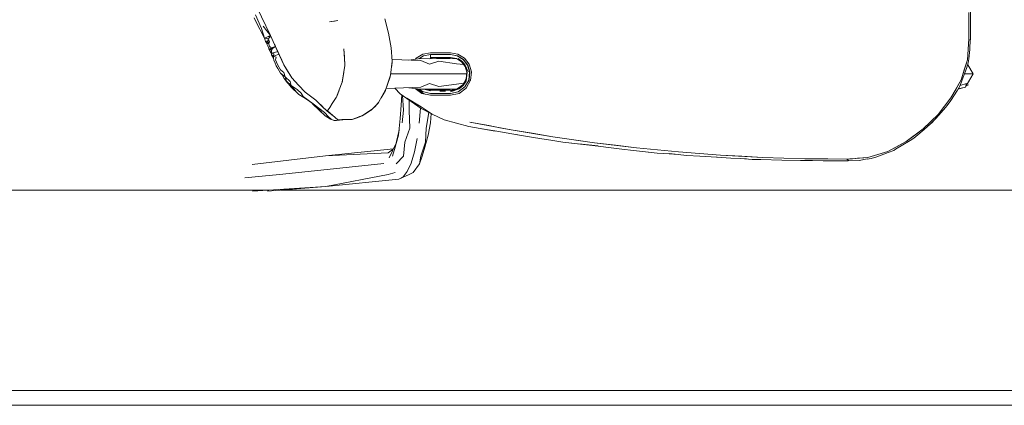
# Model space of a CAD drawing. Header units: millimetres. Extents: x -261 to 187, y -214 to 106.
# Tile 968 of 1056: x -207.391 to -206.727, y 17.782 to 18.042. Entities that reach past the tile are written whole.
import ezdxf

# ---------------------------------------------------------------- set-up
doc = ezdxf.new("R2010")
doc.units = ezdxf.units.MM
doc.header["$LTSCALE"] = 0.005
doc.header["$MEASUREMENT"] = 0
for name, color, linetype, lineweight in [('IFC-Elemento de mobília-Contorno', 9, 'Continuous', 5), ('IFC-Parede padrão-Contorno', 9, 'Continuous', 5), ('IFC-Parede-Contorno', 9, 'Continuous', 5), ('IFC-Viga-Contorno', 9, 'Continuous', 5)]:
    doc.layers.add(name, color=color, linetype=linetype, lineweight=lineweight)

msp = doc.modelspace()

# ---------------------------------------------------------------- linework, layer by layer
at = {"layer": 'IFC-Elemento de mobília-Contorno', "lineweight": 5}
for p, q in [((-207.23773, 18.06461), (-207.22171, 18.03139)), ((-207.23183, 18.04524), (-207.22779, 18.0361)), ((-206.75097, 18.02898), (-206.75092, 18.04685)), ((-206.74994, 18.03899), (-206.74994, 18.04901)), ((-206.74994, 18.02898), (-206.74994, 18.04757)), ((-207.23279, 18.04325), (-207.23178, 18.04118)), ((-207.23178, 18.04118), (-207.2258, 18.02946)), ((-207.18194, 18.04044), (-207.17639, 18.0414)), ((-207.18194, 18.04044), (-207.17855, 18.04103)), ((-207.17855, 18.04103), (-207.17639, 18.0414)), ((-207.14455, 18.04252), (-207.14214, 18.03287)), ((-206.75097, 18.02898), (-206.75094, 18.03906)), ((-206.74994, 18.02889), (-206.74994, 18.03899)), ((-207.22779, 18.0361), (-207.2258, 18.02946)), ((-207.22663, 18.03755), (-207.22171, 18.03139)), ((-207.22376, 18.03042), (-207.22171, 18.03139)), ((-207.22332, 18.03063), (-207.22171, 18.03139)), ((-207.22171, 18.03139), (-207.21895, 18.02533)), ((-207.22171, 18.03139), (-207.22135, 18.0306)), ((-207.14214, 18.03287), (-207.14028, 18.02309)), ((-207.2258, 18.02946), (-207.22376, 18.03042)), ((-207.2258, 18.02946), (-207.22456, 18.03005)), ((-207.2258, 18.02946), (-207.22352, 18.02914)), ((-207.2258, 18.02946), (-207.22521, 18.02809)), ((-207.22521, 18.02809), (-207.22498, 18.02723)), ((-207.22498, 18.02723), (-207.22285, 18.02827)), ((-207.22498, 18.02723), (-207.22406, 18.02686)), ((-207.22498, 18.02723), (-207.22416, 18.02624)), ((-207.22456, 18.03005), (-207.22332, 18.03063)), ((-207.22421, 18.02589), (-207.2223, 18.02706)), ((-207.22421, 18.02589), (-207.22406, 18.02686)), ((-207.22421, 18.02589), (-207.22288, 18.02587)), ((-207.22421, 18.02589), (-207.22394, 18.02503)), ((-207.22406, 18.02686), (-207.22285, 18.02827)), ((-207.22394, 18.02503), (-207.22358, 18.02415)), ((-207.22376, 18.03042), (-207.22135, 18.0306)), ((-207.22352, 18.02914), (-207.22135, 18.0306)), ((-207.22352, 18.02914), (-207.22285, 18.02827)), ((-207.22288, 18.02587), (-207.2223, 18.02706)), ((-207.22288, 18.02587), (-207.22259, 18.02443)), ((-207.22285, 18.02827), (-207.2223, 18.02706)), ((-207.2214, 18.03072), (-207.22094, 18.0297)), ((-207.22094, 18.0297), (-207.22055, 18.02886)), ((-207.22055, 18.02886), (-207.22017, 18.02802)), ((-207.22017, 18.02802), (-207.21979, 18.02717)), ((-207.21979, 18.02717), (-207.2194, 18.02633)), ((-207.2194, 18.02633), (-207.21895, 18.02533)), ((-207.21895, 18.02533), (-207.21555, 18.01788)), ((-207.21895, 18.02533), (-207.21863, 18.02464)), ((-207.21863, 18.02464), (-207.21825, 18.02379)), ((-206.752, 18.01493), (-206.75097, 18.02898)), ((-206.75024, 18.02197), (-206.75001, 18.02891)), ((-206.75005, 18.02776), (-206.74994, 18.02898)), ((-206.75005, 18.02763), (-206.74994, 18.02889)), ((-207.22358, 18.02415), (-207.22309, 18.0232)), ((-207.22309, 18.0232), (-207.22277, 18.02239)), ((-207.22277, 18.02239), (-207.22207, 18.02184)), ((-207.22277, 18.02239), (-207.22203, 18.02127)), ((-207.22259, 18.02443), (-207.222, 18.02373)), ((-207.22212, 18.02181), (-207.22034, 18.02266)), ((-207.22207, 18.02184), (-207.22188, 18.02283)), ((-207.22207, 18.02184), (-207.22104, 18.02135)), ((-207.22207, 18.02184), (-207.22198, 18.02063)), ((-207.222, 18.02373), (-207.22188, 18.02283)), ((-207.22198, 18.02063), (-207.22092, 18.02039)), ((-207.22198, 18.02063), (-207.2208, 18.01872)), ((-207.22188, 18.02283), (-207.21825, 18.02379)), ((-207.22188, 18.02283), (-207.22034, 18.02266)), ((-207.22104, 18.02135), (-207.22034, 18.02266)), ((-207.22104, 18.02135), (-207.22092, 18.02039)), ((-207.22092, 18.02039), (-207.22054, 18.0195)), ((-207.2209, 18.01838), (-207.22054, 18.0195)), ((-207.2209, 18.01838), (-207.21973, 18.01745)), ((-207.2209, 18.01838), (-207.2197, 18.01611)), ((-207.22054, 18.0195), (-207.21671, 18.02042)), ((-207.22054, 18.0195), (-207.21935, 18.01887)), ((-207.22034, 18.02266), (-207.21825, 18.02379)), ((-207.21973, 18.01745), (-207.21935, 18.01887)), ((-207.21973, 18.01745), (-207.21594, 18.01873)), ((-207.21825, 18.02379), (-207.21786, 18.02295)), ((-207.21786, 18.02295), (-207.21748, 18.02211)), ((-207.21748, 18.02211), (-207.21709, 18.02126)), ((-207.21709, 18.02126), (-207.21671, 18.02042)), ((-207.21671, 18.02042), (-207.21632, 18.01957)), ((-207.21633, 18.01958), (-207.21594, 18.01873)), ((-207.21594, 18.01873), (-207.21555, 18.01788)), ((-207.21555, 18.01788), (-207.2126, 18.01149)), ((-207.21555, 18.01788), (-207.21481, 18.01628)), ((-207.17221, 18.02244), (-207.1719, 18.01676)), ((-207.17221, 18.02244), (-207.17156, 18.01194)), ((-207.14028, 18.02309), (-207.13966, 18.01408)), ((-207.12342, 18.01603), (-207.119, 18.01874)), ((-207.119, 18.01874), (-207.11384, 18.01971)), ((-207.1185, 18.01761), (-207.11385, 18.01846)), ((-207.11392, 18.01969), (-207.11054, 18.0197)), ((-207.11392, 18.01845), (-207.11054, 18.01845)), ((-207.11392, 18.01845), (-207.11392, 18.01768)), ((-207.11385, 18.01845), (-207.11385, 18.01846)), ((-207.11385, 18.01846), (-207.11046, 18.01846)), ((-207.11289, 18.01845), (-207.11289, 18.01846)), ((-207.11054, 18.0197), (-207.10716, 18.0197)), ((-207.11054, 18.01845), (-207.10716, 18.01845)), ((-207.11046, 18.01846), (-207.10708, 18.01846)), ((-207.10716, 18.0197), (-207.10378, 18.0197)), ((-207.10716, 18.01845), (-207.10378, 18.01845)), ((-207.10708, 18.01846), (-207.10369, 18.01846)), ((-207.10378, 18.0197), (-207.10041, 18.0197)), ((-207.10378, 18.01845), (-207.10041, 18.01845)), ((-207.10369, 18.01846), (-207.10031, 18.01846)), ((-207.10041, 18.0197), (-207.09533, 18.01874)), ((-207.10041, 18.01845), (-207.09576, 18.01758)), ((-207.10031, 18.01846), (-207.09565, 18.0176)), ((-207.09533, 18.01874), (-207.09091, 18.01604)), ((-206.752, 18.01493), (-206.75149, 18.02195)), ((-206.75099, 18.01562), (-206.75024, 18.02197)), ((-207.21973, 18.01745), (-207.21793, 18.01677)), ((-207.21973, 18.01745), (-207.2197, 18.01601)), ((-207.2197, 18.01601), (-207.21944, 18.01459)), ((-207.21944, 18.01459), (-207.21857, 18.01276)), ((-207.21857, 18.01276), (-207.21776, 18.01097)), ((-207.21832, 18.0149), (-207.21793, 18.01677)), ((-207.21832, 18.0149), (-207.21768, 18.01335)), ((-207.21768, 18.01335), (-207.21689, 18.01174)), ((-207.21689, 18.01174), (-207.21501, 18.00823)), ((-207.21481, 18.01628), (-207.21408, 18.01469)), ((-207.21408, 18.01469), (-207.21334, 18.01309)), ((-207.21334, 18.01309), (-207.2126, 18.01149)), ((-207.2126, 18.01149), (-207.20722, 18.00275)), ((-207.2126, 18.01149), (-207.21126, 18.0093)), ((-207.1719, 18.01676), (-207.17159, 18.01107)), ((-207.17161, 18.01151), (-207.17156, 18.01194)), ((-207.14078, 18.00458), (-207.13966, 18.01408)), ((-207.14021, 18.00947), (-207.13968, 18.01329)), ((-207.13973, 18.01514), (-207.12039, 18.01441)), ((-207.13971, 18.01368), (-207.13968, 18.01329)), ((-207.12836, 18.0147), (-207.12047, 18.0158)), ((-207.12397, 18.01531), (-207.12342, 18.01603)), ((-207.12175, 18.01562), (-207.1185, 18.01761)), ((-207.12047, 18.0158), (-207.11447, 18.01565)), ((-207.12039, 18.01441), (-207.11447, 18.01199)), ((-207.12031, 18.01579), (-207.12031, 18.01651)), ((-207.11447, 18.01565), (-207.1098, 18.0158)), ((-207.11447, 18.01199), (-207.10813, 18.01391)), ((-207.11392, 18.01768), (-207.11391, 18.01703)), ((-207.11391, 18.01703), (-207.1139, 18.0166)), ((-207.1139, 18.0166), (-207.11388, 18.01645)), ((-207.11388, 18.01645), (-207.1105, 18.01645)), ((-207.11386, 18.01567), (-207.11386, 18.01645)), ((-207.11289, 18.0157), (-207.11289, 18.01645)), ((-207.1105, 18.01645), (-207.10712, 18.01645)), ((-207.1098, 18.0158), (-207.10065, 18.0158)), ((-207.10813, 18.01391), (-207.09625, 18.01233)), ((-207.10712, 18.01645), (-207.10374, 18.01645)), ((-207.10374, 18.01645), (-207.10036, 18.01645)), ((-207.10065, 18.0158), (-207.09604, 18.01548)), ((-207.10036, 18.01645), (-207.09642, 18.01572)), ((-207.09642, 18.01572), (-207.09301, 18.01364)), ((-207.09625, 18.01233), (-207.09148, 18.01167)), ((-207.09585, 18.01764), (-207.09173, 18.01513)), ((-207.09565, 18.0176), (-207.09161, 18.01514)), ((-207.09513, 18.01578), (-207.09263, 18.0141)), ((-207.09379, 18.01449), (-207.09161, 18.01233)), ((-207.09301, 18.01364), (-207.09056, 18.01047)), ((-207.09263, 18.0141), (-207.09068, 18.01181)), ((-207.09185, 18.0152), (-207.0917, 18.01519)), ((-207.09178, 18.0152), (-207.08884, 18.0114)), ((-207.09161, 18.01514), (-207.09016, 18.01326)), ((-207.09161, 18.01233), (-207.09, 18.00972)), ((-207.09091, 18.01604), (-207.08774, 18.01194)), ((-207.09068, 18.01181), (-207.08844, 18.00681)), ((-207.09016, 18.01326), (-207.08872, 18.01138)), ((-207.08884, 18.0114), (-207.08747, 18.00693)), ((-207.08881, 18.0113), (-207.08869, 18.01128)), ((-207.08876, 18.01152), (-207.08803, 18.00909)), ((-207.08774, 18.01194), (-207.08621, 18.00693)), ((-206.75615, 18.0015), (-206.752, 18.01493)), ((-206.75408, 18.00822), (-206.752, 18.01493)), ((-206.75246, 18.009), (-206.75138, 18.01292)), ((-206.75173, 18.01163), (-206.74815, 18.00543)), ((-206.7514, 18.01285), (-206.75138, 18.01292)), ((-206.7514, 18.01285), (-206.75139, 18.01285)), ((-206.75139, 18.01285), (-206.75099, 18.01562)), ((-206.75139, 18.01285), (-206.75138, 18.01292)), ((-206.75138, 18.01292), (-206.75137, 18.01299)), ((-207.21776, 18.01097), (-207.21671, 18.00904)), ((-207.21671, 18.00904), (-207.21484, 18.00602)), ((-207.21501, 18.00823), (-207.21277, 18.0063)), ((-207.21484, 18.00602), (-207.2119, 18.00346)), ((-207.21484, 18.00602), (-207.21393, 18.00486)), ((-207.21393, 18.00486), (-207.21258, 18.00237)), ((-207.21393, 18.00486), (-207.21258, 18.00237)), ((-207.21277, 18.0063), (-207.2119, 18.00346)), ((-207.21126, 18.0093), (-207.20991, 18.00712)), ((-207.20991, 18.00712), (-207.20857, 18.00494)), ((-207.20857, 18.00494), (-207.20722, 18.00275)), ((-207.17333, 17.99989), (-207.17246, 18.00548)), ((-207.17308, 18.00088), (-207.17233, 18.00635)), ((-207.17246, 18.00548), (-207.17159, 18.01107)), ((-207.17242, 18.00576), (-207.17241, 18.00575)), ((-207.14068, 18.00543), (-207.13214, 18.00543)), ((-207.13214, 18.00543), (-207.11532, 18.00543)), ((-207.11532, 18.00543), (-207.10997, 18.00543)), ((-207.10997, 18.00543), (-207.10037, 18.00543)), ((-207.10037, 18.00543), (-207.08952, 18.00543)), ((-207.09056, 18.01047), (-207.0894, 18.00664)), ((-207.08986, 18.00207), (-207.0894, 18.00664)), ((-207.08984, 18.00056), (-207.08914, 18.00671)), ((-207.08803, 18.00909), (-207.08735, 18.0068)), ((-207.08801, 18.00146), (-207.08747, 18.00693)), ((-207.08789, 18.00145), (-207.08735, 18.0068)), ((-207.08762, 18.00543), (-207.08749, 18.00543)), ((-207.08684, 18.00101), (-207.08621, 18.00693)), ((-206.75615, 18.0015), (-206.75408, 18.00822)), ((-206.75538, 18.00144), (-206.75246, 18.009)), ((-206.75384, 18.00543), (-206.75316, 18.00543)), ((-206.75316, 18.00543), (-206.74942, 18.00543)), ((-206.75274, 17.99747), (-206.74815, 18.00543)), ((-206.74942, 18.00543), (-206.74815, 18.00543)), ((-207.21258, 18.00237), (-207.21018, 17.99941)), ((-207.21258, 18.00237), (-207.20778, 17.99645)), ((-207.2119, 18.00346), (-207.21084, 18.0005)), ((-207.2119, 18.00346), (-207.20847, 18.00042)), ((-207.21084, 18.0005), (-207.20768, 17.99756)), ((-207.20847, 18.00042), (-207.20768, 17.99756)), ((-207.20722, 18.00275), (-207.20276, 17.99791)), ((-207.20722, 18.00275), (-207.20499, 18.00033)), ((-207.20661, 18.00208), (-207.2066, 18.00207)), ((-207.20499, 18.00033), (-207.20276, 17.99791)), ((-207.17534, 17.99468), (-207.17333, 17.99989)), ((-207.17325, 18.00041), (-207.17308, 18.00088)), ((-207.14385, 17.9951), (-207.14078, 18.00458)), ((-207.14301, 17.99765), (-207.14101, 18.00356)), ((-207.14259, 17.999), (-207.14101, 18.00356)), ((-207.14101, 18.00356), (-207.14094, 18.00409)), ((-207.12039, 17.99645), (-207.11447, 17.99886)), ((-207.11447, 17.99886), (-207.10813, 17.99694)), ((-207.10813, 17.99694), (-207.09625, 17.99853)), ((-207.09625, 17.99853), (-207.09151, 17.99919)), ((-207.09586, 17.99537), (-207.09215, 17.99808)), ((-207.09372, 17.99647), (-207.09121, 17.99898)), ((-207.09215, 17.99808), (-207.08986, 18.00207)), ((-207.09173, 17.99764), (-207.08984, 18.00056)), ((-207.09071, 17.9967), (-207.08801, 18.00146)), ((-207.0906, 17.99678), (-207.08789, 18.00145)), ((-207.08984, 18.00056), (-207.08975, 18.00188)), ((-207.08979, 17.99585), (-207.08678, 18.00112)), ((-207.08911, 17.99951), (-207.089, 17.99953)), ((-206.76302, 17.98921), (-206.75615, 18.0015)), ((-206.75959, 17.99535), (-206.75615, 18.0015)), ((-206.75692, 17.99765), (-206.75253, 17.99887)), ((-206.75691, 17.99767), (-206.75538, 18.00144)), ((-206.75333, 17.99645), (-206.75253, 17.99887)), ((-206.75274, 17.99747), (-206.75114, 17.99814)), ((-207.20778, 17.99645), (-207.20252, 17.99163)), ((-207.20778, 17.99645), (-207.20515, 17.99404)), ((-207.20768, 17.99756), (-207.2038, 17.99499)), ((-207.20768, 17.99756), (-207.20409, 17.99315)), ((-207.2038, 17.99499), (-207.20107, 17.99255)), ((-207.20276, 17.99791), (-207.19829, 17.99307)), ((-207.20276, 17.99791), (-207.20052, 17.99549)), ((-207.20252, 17.99163), (-207.19801, 17.98883)), ((-207.20107, 17.99255), (-207.19958, 17.9903)), ((-207.19829, 17.99307), (-207.19555, 17.99102)), ((-207.17737, 17.9894), (-207.17534, 17.99468)), ((-207.17702, 17.99011), (-207.17545, 17.99441)), ((-207.1766, 17.9914), (-207.17655, 17.9914)), ((-207.14886, 17.98624), (-207.14385, 17.9951)), ((-207.14644, 17.99047), (-207.14422, 17.99428)), ((-207.14422, 17.99428), (-207.14405, 17.99474)), ((-207.14422, 17.99428), (-207.14407, 17.99471)), ((-207.1437, 17.99557), (-207.12031, 17.99645)), ((-207.14315, 17.99726), (-207.14301, 17.99765)), ((-207.13789, 17.99579), (-207.13426, 17.9921)), ((-207.13426, 17.9921), (-207.1202, 17.98206)), ((-207.1336, 17.9843), (-207.13318, 17.99133)), ((-207.12836, 17.99615), (-207.12047, 17.99506)), ((-207.12413, 17.99556), (-207.11973, 17.99233)), ((-207.12307, 17.99542), (-207.12136, 17.99411)), ((-207.12307, 17.99542), (-207.12264, 17.99508)), ((-207.12264, 17.99508), (-207.12136, 17.99411)), ((-207.12156, 17.99521), (-207.11922, 17.99348)), ((-207.12136, 17.99411), (-207.12003, 17.99322)), ((-207.12136, 17.99411), (-207.11818, 17.992)), ((-207.12047, 17.99506), (-207.11447, 17.9952)), ((-207.12039, 17.99645), (-207.12031, 17.99645)), ((-207.12003, 17.99322), (-207.11869, 17.99233)), ((-207.11973, 17.99233), (-207.11392, 17.99108)), ((-207.11922, 17.99348), (-207.11391, 17.99233)), ((-207.11869, 17.99233), (-207.11819, 17.992)), ((-207.1183, 17.99511), (-207.1139, 17.99412)), ((-207.11829, 17.99511), (-207.1182, 17.99509)), ((-207.11824, 17.99511), (-207.1182, 17.99509)), ((-207.1173, 17.99514), (-207.11388, 17.99441)), ((-207.11447, 17.9952), (-207.1098, 17.99506)), ((-207.11401, 17.99444), (-207.11398, 17.99506)), ((-207.11398, 17.99506), (-207.11398, 17.99519)), ((-207.11391, 17.99233), (-207.11054, 17.99233)), ((-207.11388, 17.99441), (-207.1105, 17.99441)), ((-207.11289, 17.99506), (-207.11289, 17.99516)), ((-207.11289, 17.99506), (-207.11289, 17.99441)), ((-207.11054, 17.99233), (-207.10716, 17.99233)), ((-207.1105, 17.99441), (-207.10712, 17.99441)), ((-207.1098, 17.99506), (-207.10065, 17.99506)), ((-207.10753, 17.99379), (-207.10365, 17.99376)), ((-207.10716, 17.99233), (-207.10378, 17.99232)), ((-207.10712, 17.99441), (-207.10374, 17.99441)), ((-207.10378, 17.99232), (-207.1004, 17.99232)), ((-207.10374, 17.99441), (-207.10036, 17.99441)), ((-207.10065, 17.99506), (-207.09584, 17.99539)), ((-207.1004, 17.99336), (-207.09441, 17.99544)), ((-207.1004, 17.99336), (-207.09682, 17.99478)), ((-207.1004, 17.99232), (-207.09509, 17.99346)), ((-207.1004, 17.99107), (-207.09458, 17.99232)), ((-207.10038, 17.99412), (-207.09682, 17.99478)), ((-207.10036, 17.99441), (-207.09586, 17.99537)), ((-207.09682, 17.99478), (-207.09372, 17.99647)), ((-207.09509, 17.99346), (-207.09059, 17.99678)), ((-207.09458, 17.99232), (-207.08979, 17.99585)), ((-207.09441, 17.99544), (-207.09173, 17.99764)), ((-207.0906, 17.99678), (-207.0906, 17.99678)), ((-206.76318, 17.98746), (-206.75863, 17.99459)), ((-206.76302, 17.98921), (-206.75952, 17.99547)), ((-206.75863, 17.99459), (-206.75691, 17.99767)), ((-206.75834, 17.99511), (-206.75333, 17.99645)), ((-206.7582, 17.99537), (-206.75333, 17.99645)), ((-206.75693, 17.99765), (-206.75691, 17.99767)), ((-206.75692, 17.99765), (-206.7569, 17.99768)), ((-206.75692, 17.99765), (-206.75691, 17.99767)), ((-206.7569, 17.99768), (-206.75689, 17.99771)), ((-207.19958, 17.9903), (-207.19294, 17.98516)), ((-207.19801, 17.98883), (-207.19294, 17.98516)), ((-207.19555, 17.99102), (-207.19111, 17.9877)), ((-207.1935, 17.98556), (-207.18862, 17.98069)), ((-207.19294, 17.98516), (-207.18713, 17.97951)), ((-207.19294, 17.98516), (-207.18519, 17.97937)), ((-207.19111, 17.9877), (-207.18924, 17.9859)), ((-207.19111, 17.9877), (-207.18703, 17.98377)), ((-207.18924, 17.9859), (-207.18737, 17.98409)), ((-207.18173, 17.98288), (-207.18002, 17.98545)), ((-207.18002, 17.98545), (-207.17735, 17.98946)), ((-207.17721, 17.98983), (-207.17702, 17.99011)), ((-207.15093, 17.98383), (-207.14886, 17.98624)), ((-207.15018, 17.98465), (-207.14917, 17.9858)), ((-207.14917, 17.9858), (-207.14904, 17.98604)), ((-207.14917, 17.9858), (-207.14907, 17.986)), ((-207.14917, 17.9858), (-207.14907, 17.986)), ((-207.14715, 17.98926), (-207.14644, 17.99047)), ((-207.1327, 17.99099), (-207.13205, 17.98101)), ((-207.12978, 17.98901), (-207.12023, 17.98329)), ((-207.12815, 17.98773), (-207.12813, 17.98088)), ((-207.11392, 17.99108), (-207.11054, 17.99108)), ((-207.11054, 17.99108), (-207.10716, 17.99108)), ((-207.10716, 17.99108), (-207.10378, 17.99108)), ((-207.10378, 17.99108), (-207.1004, 17.99107)), ((-206.77176, 17.97816), (-206.76302, 17.98921)), ((-206.76739, 17.98368), (-206.76302, 17.98921)), ((-206.7655, 17.98422), (-206.76318, 17.98746)), ((-207.18862, 17.98069), (-207.18486, 17.97721)), ((-207.18737, 17.98409), (-207.1854, 17.98221)), ((-207.18703, 17.98377), (-207.18344, 17.98032)), ((-207.1854, 17.98221), (-207.18442, 17.98126)), ((-207.18519, 17.97937), (-207.18261, 17.97641)), ((-207.18442, 17.98126), (-207.18344, 17.98032)), ((-207.18344, 17.98032), (-207.18173, 17.98289)), ((-207.18344, 17.98032), (-207.18148, 17.97877)), ((-207.18328, 17.98056), (-207.1763, 17.97453)), ((-207.18326, 17.98054), (-207.18173, 17.98288)), ((-207.18314, 17.98076), (-207.18312, 17.98075)), ((-207.18227, 17.98208), (-207.18226, 17.98207)), ((-207.1819, 17.9791), (-207.1815, 17.97902)), ((-207.1819, 17.9791), (-207.1815, 17.97902)), ((-207.18148, 17.97877), (-207.17953, 17.97722)), ((-207.1598, 17.97728), (-207.15693, 17.97908)), ((-207.15976, 17.97734), (-207.15375, 17.98117)), ((-207.15693, 17.97908), (-207.15406, 17.98089)), ((-207.15406, 17.98089), (-207.15262, 17.9822)), ((-207.15388, 17.98109), (-207.15093, 17.98383)), ((-207.15262, 17.9822), (-207.15119, 17.9835)), ((-207.15119, 17.9835), (-207.15018, 17.98465)), ((-207.13438, 17.97538), (-207.1336, 17.9843)), ((-207.13293, 17.97253), (-207.13205, 17.98101)), ((-207.12813, 17.98088), (-207.1278, 17.9688)), ((-207.12143, 17.97229), (-207.12067, 17.98239)), ((-207.12023, 17.98329), (-207.11273, 17.97836)), ((-207.1202, 17.98206), (-207.1192, 17.98158)), ((-207.1202, 17.98206), (-207.11273, 17.97836)), ((-207.1202, 17.98206), (-207.1192, 17.98158)), ((-207.1168, 17.9688), (-207.11496, 17.97947)), ((-207.11384, 17.97253), (-207.11334, 17.97866)), ((-207.11273, 17.97836), (-207.10464, 17.97459)), ((-206.78186, 17.96833), (-206.77176, 17.97816)), ((-206.77681, 17.97324), (-206.77176, 17.97816)), ((-206.77331, 17.97548), (-206.76965, 17.97943)), ((-206.77176, 17.97816), (-206.76739, 17.98368)), ((-206.76965, 17.97943), (-206.76666, 17.98286)), ((-206.76666, 17.98286), (-206.7655, 17.98422)), ((-207.18486, 17.97721), (-207.18306, 17.97597)), ((-207.18306, 17.97597), (-207.18119, 17.97503)), ((-207.18261, 17.97641), (-207.18075, 17.97496)), ((-207.18119, 17.97503), (-207.17882, 17.97412)), ((-207.18075, 17.97496), (-207.17882, 17.97412)), ((-207.17953, 17.97722), (-207.17824, 17.9762)), ((-207.17882, 17.97412), (-207.17714, 17.97395)), ((-207.17714, 17.97395), (-207.17297, 17.97439)), ((-207.1763, 17.97453), (-207.16605, 17.97487)), ((-207.17613, 17.97453), (-207.17362, 17.97461)), ((-207.17362, 17.97461), (-207.1711, 17.9747)), ((-207.17297, 17.97439), (-207.16666, 17.97466)), ((-207.17174, 17.97468), (-207.17172, 17.97468)), ((-207.1711, 17.9747), (-207.16859, 17.97478)), ((-207.16859, 17.97478), (-207.16607, 17.97486)), ((-207.16666, 17.97466), (-207.16607, 17.97486)), ((-207.16615, 17.97487), (-207.15976, 17.97734)), ((-207.16612, 17.97486), (-207.16293, 17.97607)), ((-207.16607, 17.97486), (-207.16293, 17.97607)), ((-207.16607, 17.97486), (-207.16335, 17.97581)), ((-207.16335, 17.97581), (-207.1598, 17.97728)), ((-207.16293, 17.97607), (-207.1598, 17.97728)), ((-207.16218, 17.97636), (-207.16153, 17.97666)), ((-207.13537, 17.96423), (-207.13438, 17.97538)), ((-207.11536, 17.96423), (-207.11384, 17.97253)), ((-207.10465, 17.9746), (-207.08801, 17.9699)), ((-207.10464, 17.97459), (-207.08801, 17.9699)), ((-207.08736, 17.97301), (-207.07461, 17.97062)), ((-207.08736, 17.97301), (-207.0594, 17.96776)), ((-206.78186, 17.96833), (-206.77681, 17.97324)), ((-206.78104, 17.96805), (-206.77675, 17.97184)), ((-206.77816, 17.9706), (-206.77602, 17.97241)), ((-206.77811, 17.97064), (-206.77602, 17.97241)), ((-206.77675, 17.97184), (-206.77331, 17.97548)), ((-206.77602, 17.97241), (-206.77258, 17.97626)), ((-206.77602, 17.97241), (-206.77263, 17.97622)), ((-207.13765, 17.95617), (-207.13507, 17.96754)), ((-207.13119, 17.95949), (-207.1278, 17.9688)), ((-207.11715, 17.95949), (-207.1168, 17.9688)), ((-207.08801, 17.9699), (-207.07519, 17.96777)), ((-207.08801, 17.9699), (-207.07026, 17.96696)), ((-207.07919, 17.9685), (-207.07046, 17.96699)), ((-207.07519, 17.96777), (-207.07029, 17.96696)), ((-207.07461, 17.97062), (-207.06701, 17.96919)), ((-207.07046, 17.96699), (-207.06279, 17.96563)), ((-207.06701, 17.96919), (-207.0594, 17.96776)), ((-207.06279, 17.96563), (-207.05527, 17.96449)), ((-207.0594, 17.96776), (-207.04537, 17.96544)), ((-207.0594, 17.96776), (-207.03134, 17.96311)), ((-207.04537, 17.96544), (-207.03134, 17.96311)), ((-206.79314, 17.95989), (-206.78186, 17.96833)), ((-206.7875, 17.96411), (-206.78186, 17.96833)), ((-206.78543, 17.9643), (-206.78104, 17.96805)), ((-207.14172, 17.94894), (-207.13716, 17.9583)), ((-207.13765, 17.95617), (-207.13537, 17.96423)), ((-207.13199, 17.95011), (-207.13119, 17.95949)), ((-207.12464, 17.95286), (-207.1228, 17.96196)), ((-207.12026, 17.95011), (-207.11715, 17.95949)), ((-207.11758, 17.95617), (-207.11536, 17.96423)), ((-207.05621, 17.96463), (-207.05384, 17.96424)), ((-207.0561, 17.96461), (-207.05395, 17.96426)), ((-207.05527, 17.96449), (-207.04449, 17.96261)), ((-207.04449, 17.96261), (-207.03582, 17.96122)), ((-207.03582, 17.96122), (-207.03263, 17.96073)), ((-207.03263, 17.96073), (-207.02472, 17.95942)), ((-207.03134, 17.96311), (-207.01726, 17.96109)), ((-207.03134, 17.96311), (-207.00319, 17.95907)), ((-207.02472, 17.95942), (-207.01675, 17.9585)), ((-207.02472, 17.95942), (-207.00879, 17.95758)), ((-207.01726, 17.96109), (-207.00319, 17.95907)), ((-207.01385, 17.95824), (-207.00075, 17.95687)), ((-207.00319, 17.95907), (-206.98907, 17.95736)), ((-207.00319, 17.95907), (-206.97495, 17.95565)), ((-206.80555, 17.95324), (-206.79314, 17.95989)), ((-206.79935, 17.95657), (-206.79314, 17.95989)), ((-206.79541, 17.95755), (-206.79057, 17.96052)), ((-206.79314, 17.95989), (-206.7875, 17.96411)), ((-206.79057, 17.96052), (-206.78809, 17.96218)), ((-206.78809, 17.96218), (-206.78543, 17.9643)), ((-207.18463, 17.95028), (-207.13878, 17.95499)), ((-207.18463, 17.95028), (-207.14241, 17.95231)), ((-207.14241, 17.95231), (-207.13891, 17.95472)), ((-207.13938, 17.95005), (-207.13765, 17.95617)), ((-207.1269, 17.94533), (-207.12464, 17.95286)), ((-207.11944, 17.95005), (-207.11758, 17.95617)), ((-207.00879, 17.95758), (-207.00081, 17.95666)), ((-207.00879, 17.95758), (-207.00082, 17.95666)), ((-207.00082, 17.95666), (-206.99199, 17.95553)), ((-206.99199, 17.95553), (-206.98488, 17.95482)), ((-206.98907, 17.95736), (-206.97495, 17.95565)), ((-206.98488, 17.95482), (-206.97691, 17.9539)), ((-206.98488, 17.95482), (-206.97691, 17.9539)), ((-206.97691, 17.9539), (-206.96894, 17.95299)), ((-206.97691, 17.9539), (-206.96097, 17.95207)), ((-206.97495, 17.95565), (-206.96079, 17.95426)), ((-206.97495, 17.95565), (-206.94663, 17.95286)), ((-206.96894, 17.95299), (-206.96097, 17.95207)), ((-206.96097, 17.95207), (-206.95297, 17.95154)), ((-206.95297, 17.95154), (-206.94696, 17.95115)), ((-206.95294, 17.95173), (-206.94097, 17.95055)), ((-206.94663, 17.95286), (-206.93245, 17.95178)), ((-206.94663, 17.95286), (-206.91827, 17.9507)), ((-206.93245, 17.95178), (-206.91827, 17.9507)), ((-206.81899, 17.94908), (-206.80555, 17.95324)), ((-206.81296, 17.94951), (-206.80544, 17.95241)), ((-206.81227, 17.95116), (-206.80555, 17.95324)), ((-206.80555, 17.95324), (-206.79935, 17.95657)), ((-206.80544, 17.95241), (-206.80166, 17.95388)), ((-206.80166, 17.95388), (-206.80041, 17.95462)), ((-206.80041, 17.95462), (-206.79541, 17.95755)), ((-207.23396, 17.94433), (-207.18463, 17.95028)), ((-207.1687, 17.94257), (-207.1453, 17.94498)), ((-207.13691, 17.94485), (-207.13199, 17.95011)), ((-207.12947, 17.93966), (-207.1269, 17.94533)), ((-207.12116, 17.94485), (-207.12026, 17.95011)), ((-207.12116, 17.94485), (-207.11944, 17.95005)), ((-206.94097, 17.95055), (-206.93223, 17.94994)), ((-206.93223, 17.94994), (-206.92095, 17.94944)), ((-206.92107, 17.94944), (-206.92052, 17.94941)), ((-206.92095, 17.94944), (-206.91131, 17.94875)), ((-206.91827, 17.9507), (-206.88986, 17.94917)), ((-206.91827, 17.9507), (-206.90406, 17.94993)), ((-206.91131, 17.94875), (-206.90095, 17.94816)), ((-206.90472, 17.94837), (-206.89694, 17.94786)), ((-206.90472, 17.94837), (-206.89694, 17.94786)), ((-206.90406, 17.94993), (-206.88986, 17.94917)), ((-206.89694, 17.94786), (-206.89113, 17.94776)), ((-206.89113, 17.94776), (-206.87693, 17.94735)), ((-206.88986, 17.94917), (-206.86143, 17.94828)), ((-206.87693, 17.94735), (-206.86452, 17.94705)), ((-206.87564, 17.94872), (-206.86143, 17.94828)), ((-206.86452, 17.94705), (-206.85645, 17.947)), ((-206.86143, 17.94828), (-206.83301, 17.94803)), ((-206.86143, 17.94828), (-206.85369, 17.94821)), ((-206.85645, 17.947), (-206.84915, 17.94686)), ((-206.85369, 17.94821), (-206.84595, 17.94815)), ((-206.84915, 17.94686), (-206.84131, 17.94687)), ((-206.84595, 17.94815), (-206.83301, 17.94803)), ((-206.84131, 17.94687), (-206.83284, 17.94682)), ((-206.83316, 17.94782), (-206.83301, 17.94803)), ((-206.83316, 17.94782), (-206.83273, 17.9478)), ((-206.83301, 17.94803), (-206.81899, 17.94908)), ((-206.83301, 17.94803), (-206.83126, 17.94817)), ((-206.83301, 17.94803), (-206.83285, 17.94797)), ((-206.83285, 17.94797), (-206.83246, 17.94741)), ((-206.83284, 17.94682), (-206.83225, 17.94687)), ((-206.83273, 17.9478), (-206.83261, 17.94762)), ((-206.83268, 17.94686), (-206.82489, 17.94717)), ((-206.83261, 17.94762), (-206.83217, 17.94699)), ((-206.83251, 17.94748), (-206.83217, 17.94699)), ((-206.83126, 17.94817), (-206.82951, 17.9483)), ((-206.82951, 17.9483), (-206.82594, 17.94856)), ((-206.826, 17.94856), (-206.81899, 17.94908)), ((-206.82489, 17.94717), (-206.81957, 17.9481)), ((-206.81959, 17.94809), (-206.81682, 17.94836)), ((-206.81899, 17.94908), (-206.81227, 17.95116)), ((-206.81682, 17.94836), (-206.81296, 17.94951)), ((-207.21551, 17.93776), (-207.19211, 17.94016)), ((-207.19211, 17.94016), (-207.1687, 17.94257)), ((-207.14231, 17.93765), (-207.13765, 17.93898)), ((-207.13227, 17.93604), (-207.12947, 17.93966)), ((-207.12813, 17.93765), (-207.12544, 17.93898)), ((-207.12544, 17.93898), (-207.12116, 17.94485)), ((-207.23892, 17.93535), (-207.21551, 17.93776)), ((-207.18449, 17.92954), (-207.14231, 17.93765)), ((-207.18449, 17.92954), (-207.1352, 17.93462)), ((-207.1352, 17.93462), (-207.12813, 17.93765)), ((-207.1352, 17.93462), (-207.13227, 17.93604)), ((-207.23384, 17.92637), (-207.18449, 17.92954)), ((-207.22381, 17.92637), (-207.18449, 17.92954))]:
    msp.add_line(p, q, dxfattribs=at)
at = {"layer": 'IFC-Parede padrão-Contorno', "lineweight": 5}
for p, q in [((-208.2289, 17.79216), (-206.95251, 17.79216)), ((-206.95251, 17.79216), (-204.9181, 17.79216)), ((-208.2289, 17.78214), (-206.95251, 17.78214)), ((-206.95251, 17.78214), (-206.44983, 17.78214))]:
    msp.add_line(p, q, dxfattribs=at)
at = {"layer": 'IFC-Parede-Contorno', "lineweight": 5}
for p, q in [((-213.72831, 17.78214), (-207.0241, 17.78214)), ((-207.0241, 17.78214), (-206.9447, 17.78214))]:
    msp.add_line(p, q, dxfattribs=at)
at = {"layer": 'IFC-Viga-Contorno', "lineweight": 5}
for p, q in [((-208.2289, 17.92708), (-207.2228, 17.92708)), ((-207.21501, 17.92708), (-206.55065, 17.92708))]:
    msp.add_line(p, q, dxfattribs=at)

doc.saveas('drawing.dxf')
